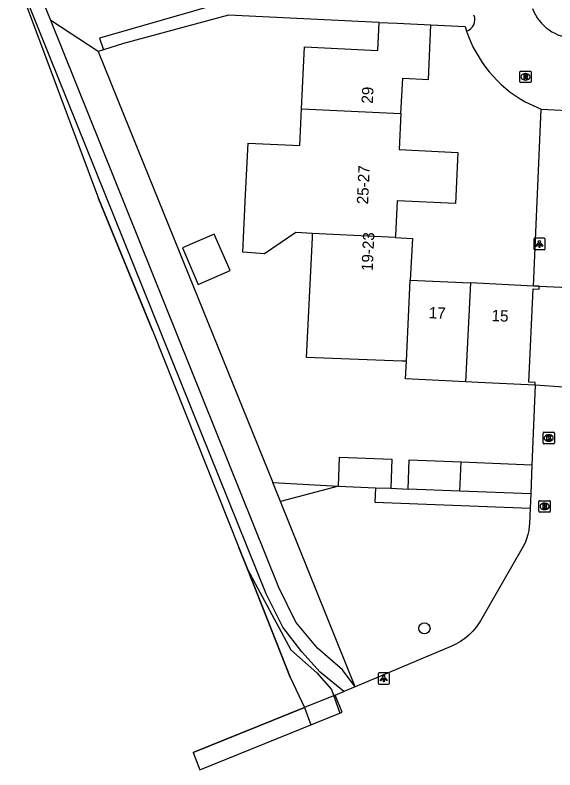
# Model space of a CAD drawing. Extents: x 158474 to 159560, y 388525 to 389605.
# Drawn here: x 158990.5 to 159037.9, y 388525.2 to 388591.5 of the extents above; entities that cross this region are included whole.
import ezdxf

# ---------------------------------------------------------------- set-up
doc = ezdxf.new("R2010")
doc.units = 0
for name, color, linetype in [('IMGEO_Boom', 7, 'Continuous'), ('IMGEO_Dek', 7, 'Continuous'), ('IMGEO_Fietspad_open', 7, 'Continuous'), ('IMGEO_Groenvoorziening', 7, 'Continuous'), ('IMGEO_Hek', 7, 'Continuous'), ('IMGEO_Kolk', 7, 'Continuous'), ('IMGEO_Lichtpunt', 7, 'Continuous'), ('IMGEO_Meer_plas_ven_vijver', 7, 'Continuous'), ('IMGEO_Pand', 7, 'Continuous'), ('IMGEO_Pand_nummerreeks', 7, 'Continuous'), ('IMGEO_Rijbaan_lokaal_open', 7, 'Continuous'), ('IMGEO_Rioolput', 7, 'Continuous'), ('IMGEO_Voetpad_halfverhard', 7, 'Continuous'), ('IMGEO_Voetpad_open', 7, 'Continuous'), ('IMGEO_Walbescherming', 7, 'Continuous')]:
    doc.layers.add(name, color=color, linetype=linetype)

msp = doc.modelspace()

# ---------------------------------------------------------------- linework, layer by layer
at = {"layer": 'IMGEO_Boom'}
msp.add_circle((159026.448, 388537.59), 0.489, dxfattribs=at)
at = {"layer": 'IMGEO_Dek'}
msp.add_lwpolyline([(159006.711, 388525.15), (159019.207, 388530.214), (159018.596, 388531.721), (159015.89, 388530.625), (159006.108, 388526.665), (159006.108, 388526.665)], close=True, dxfattribs=at)
at = {"layer": 'IMGEO_Fietspad_open'}
for points in [[(159036.168, 388558.949), (159035.887, 388551.973)], [(159038.66, 388558.789), (159036.168, 388558.949)], [(159035.788, 388549.417), (159035.735, 388548.148)], [(159035.735, 388548.148), (159035.679, 388546.783), (159035.668, 388546.57), (159035.623, 388546.194), (159035.545, 388545.823), (159035.433, 388545.461), (159035.29, 388545.111), (159035.116, 388544.774), (159031.363, 388538.256), (159031.259, 388538.083), (159030.99, 388537.694), (159030.688, 388537.331), (159030.355, 388536.997), (159029.992, 388536.693), (159029.605, 388536.424), (159029.195, 388536.19), (159028.765, 388535.993), (159020.362, 388532.463)], [(159019.207, 388530.214), (159018.596, 388531.721), (159019.351, 388532.038)], [(159020.362, 388532.463), (159019.351, 388532.038)]]:
    msp.add_lwpolyline(points, dxfattribs=at)
at = {"layer": 'IMGEO_Groenvoorziening'}
for points in [[(158997.772, 388588.279), (158993.589, 388590.993)], [(158998.228, 388588.425), (158997.772, 388588.279)], [(158997.772, 388588.279), (159000, 388582.772), (159013.109, 388550.405)], [(159013.109, 388550.405), (159018.895, 388550.072)], [(159013.79, 388548.723), (159013.109, 388550.405)], [(159018.895, 388550.072), (159013.79, 388548.723)], [(159020.362, 388532.463), (159013.79, 388548.723)], [(159010.915, 388542.723), (159014.7, 388535.704), (159016.973, 388533.673), (159018.271, 388532.213), (159019.02, 388530.138)]]:
    msp.add_lwpolyline(points, dxfattribs=at)
at = {"layer": 'IMGEO_Hek'}
for points in [[(159013.79, 388548.723), (159013.109, 388550.405)], [(159018.895, 388550.072), (159013.79, 388548.723)], [(159018.596, 388531.721), (159015.89, 388530.625)], [(159006.108, 388526.665), (159015.89, 388530.625)], [(159006.108, 388526.665), (159006.108, 388526.665)]]:
    msp.add_lwpolyline(points, dxfattribs=at)
at = {"layer": 'IMGEO_Kolk'}
for p, q in [((159036.874, 388553.893), (159036.874, 388554.745)), ((159036.949, 388554.819), (159037.801, 388554.819)), ((159037.362, 388554.599), (159037.387, 388554.599)), ((159037.875, 388554.745), (159037.875, 388553.893)), ((159037.801, 388553.819), (159036.949, 388553.819)), ((159037.385, 388554.039), (159037.36, 388554.039))]:
    msp.add_line(p, q, dxfattribs=at)
for points in [[(159036.874, 388553.893), (159036.874, 388554.745)], [(159036.949, 388554.819), (159037.801, 388554.819)], [(159037.195, 388554.519), (159037.318, 388554.519), (159037.318, 388554.368), (159037.448, 388554.519), (159037.612, 388554.519), (159037.466, 388554.368), (159037.619, 388554.119), (159037.467, 388554.119), (159037.382, 388554.283), (159037.318, 388554.216), (159037.318, 388554.119), (159037.195, 388554.119), (159037.195, 388554.519)], [(159037.875, 388554.745), (159037.875, 388553.893)], [(159037.801, 388553.819), (159036.949, 388553.819)]]:
    msp.add_lwpolyline(points, dxfattribs=at)
for centre, start, end in [((159036.951, 388554.743), 91.55205, 178.44795), ((159036.951, 388554.743), 91.55205, 178.44795), ((159037.799, 388554.743), 1.55205, 88.44795), ((159037.799, 388554.743), 1.55205, 88.44795), ((159036.951, 388553.895), 181.55205, 268.44795), ((159036.951, 388553.895), 181.55205, 268.44795), ((159037.799, 388553.895), 271.55205, 358.44795), ((159037.799, 388553.895), 271.55205, 358.44795)]:
    msp.add_arc(centre, 0.0765, start, end, dxfattribs=at)
for centre, major_axis, ratio, start_param, end_param in [((159037.361, 388554.319), (-0.387, 0.002), 0.722429, 4.712389, 7.853982), ((159037.386, 388554.319), (-0.39, 0.002), 0.717154, 1.570796, 4.712389)]:
    msp.add_ellipse(centre, major_axis=major_axis, ratio=ratio, start_param=start_param, end_param=end_param, dxfattribs=at)
at = {"layer": 'IMGEO_Lichtpunt'}
for p, q in [((159036.058, 388571.769), (159036.058, 388570.962)), ((159036.058, 388571.769), (159036.058, 388570.962)), ((159036.96, 388571.864), (159036.152, 388571.864)), ((159036.96, 388571.864), (159036.152, 388571.864)), ((159037.054, 388570.962), (159037.054, 388571.769)), ((159037.054, 388570.962), (159037.054, 388571.769)), ((159036.152, 388570.868), (159036.96, 388570.868)), ((159036.152, 388570.868), (159036.96, 388570.868)), ((159022.373, 388533.591), (159022.373, 388532.784)), ((159022.373, 388533.591), (159022.373, 388532.784)), ((159023.275, 388533.686), (159022.467, 388533.686)), ((159023.275, 388533.686), (159022.467, 388533.686)), ((159023.369, 388532.784), (159023.369, 388533.591)), ((159023.369, 388532.784), (159023.369, 388533.591)), ((159022.467, 388532.69), (159023.275, 388532.69)), ((159022.467, 388532.69), (159023.275, 388532.69))]:
    msp.add_line(p, q, dxfattribs=at)
for points in [[(159036.432, 388571.433), (159036.471, 388571.405), (159036.283, 388571.143), (159036.245, 388571.17), (159036.432, 388571.433)], [(159036.534, 388571.385), (159036.581, 388571.385), (159036.581, 388571.063), (159036.534, 388571.063), (159036.534, 388571.385)], [(159036.644, 388571.405), (159036.682, 388571.432), (159036.869, 388571.17), (159036.83, 388571.142), (159036.644, 388571.405)], [(159022.747, 388533.255), (159022.786, 388533.227), (159022.598, 388532.965), (159022.56, 388532.992), (159022.747, 388533.255)], [(159022.849, 388533.207), (159022.896, 388533.207), (159022.896, 388532.885), (159022.849, 388532.885), (159022.849, 388533.207)], [(159022.959, 388533.227), (159022.997, 388533.254), (159023.184, 388532.992), (159023.145, 388532.964), (159022.959, 388533.227)]]:
    msp.add_lwpolyline(points, dxfattribs=at)
for centre in [(159036.557, 388571.567), (159022.872, 388533.389)]:
    msp.add_circle(centre, 0.0994, dxfattribs=at)
for centre, start, end in [((159036.152, 388571.769), 90, 180), ((159036.152, 388571.769), 90, 180), ((159036.96, 388571.769), 0, 90), ((159036.96, 388571.769), 0, 90), ((159036.152, 388570.962), 180, 270), ((159036.152, 388570.962), 180, 270), ((159036.96, 388570.962), 270, 0), ((159036.96, 388570.962), 270, 360), ((159022.467, 388533.591), 90, 180), ((159022.467, 388533.591), 90, 180), ((159023.275, 388533.591), 0, 90), ((159023.275, 388533.591), 0, 90), ((159022.467, 388532.784), 180, 270), ((159022.467, 388532.784), 180, 270), ((159023.275, 388532.784), 270, 0), ((159023.275, 388532.784), 270, 360)]:
    msp.add_arc(centre, 0.0946, start, end, dxfattribs=at)
at = {"layer": 'IMGEO_Meer_plas_ven_vijver'}
for points in [[(158990.839, 388594.444), (158991.438, 388592.388), (158997.787, 388575.374), (159002.555, 388563.716), (159010.129, 388544.708), (159010.915, 388542.723)], [(159010.915, 388542.723), (159014.648, 388533.301), (159015.89, 388530.625), (159016.465, 388529.103)]]:
    msp.add_lwpolyline(points, dxfattribs=at)
at = {"layer": 'IMGEO_Pand'}
for points in [[(159015.65, 388583.238), (159015.913, 388588.687), (159022.337, 388588.377), (159022.456, 388590.843)], [(159022.456, 388590.843), (159024.037, 388590.767), (159027.022, 388590.623)], [(159024.386, 388582.821), (159024.536, 388585.936), (159026.791, 388585.828), (159027.022, 388590.623)], [(159016.616, 388572.297), (159015.145, 388572.37), (159012.383, 388570.509), (159010.479, 388570.654), (159010.723, 388575.711), (159010.941, 388580.234), (159015.494, 388580.014), (159015.65, 388583.238)], [(159015.65, 388583.238), (159024.386, 388582.821)], [(159024.386, 388582.821), (159024.233, 388579.656), (159029.39, 388579.407), (159029.173, 388574.92), (159024.038, 388575.168), (159023.89, 388572.105), (159023.882, 388571.935)], [(159005.166, 388571.023), (159006.564, 388567.809), (159009.363, 388569.028), (159007.965, 388572.241), (159005.166, 388571.023)], [(159024.862, 388561.065), (159024.462, 388561.08), (159016.089, 388561.387), (159016.597, 388571.909), (159016.608, 388572.139), (159016.616, 388572.297)], [(159023.882, 388571.935), (159016.616, 388572.297)], [(159023.882, 388571.935), (159025.383, 388571.86), (159025.206, 388568.195)], [(159024.862, 388561.065), (159025.206, 388568.195)], [(159025.206, 388568.195), (159030.493, 388567.94)], [(159030.493, 388567.94), (159030.045, 388559.251)], [(159036.047, 388567.672), (159030.493, 388567.94)], [(159036.547, 388567.648), (159036.047, 388567.672)], [(159036.168, 388558.949), (159036.18, 388559.192), (159035.621, 388559.219), (159036.016, 388567.42), (159036.534, 388567.395), (159036.547, 388567.648)], [(159030.045, 388559.251), (159024.787, 388559.51), (159024.862, 388561.065)], [(159036.168, 388558.949), (159031.175, 388559.195), (159030.045, 388559.251)], [(159018.895, 388550.072), (159018.994, 388552.629), (159023.58, 388552.451), (159023.481, 388549.894)], [(159025.01, 388549.835), (159025.109, 388552.391), (159029.682, 388552.214)], [(159029.55, 388549.659), (159029.682, 388552.214)], [(159029.682, 388552.214), (159035.887, 388551.973)], [(159035.887, 388551.973), (159035.788, 388549.417)], [(159018.895, 388550.072), (159022.138, 388549.946)], [(159022.138, 388549.946), (159023.481, 388549.894)], [(159029.55, 388549.659), (159025.01, 388549.835)], [(159035.788, 388549.417), (159029.55, 388549.659)]]:
    msp.add_lwpolyline(points, dxfattribs=at)
at = {"layer": 'IMGEO_Rijbaan_lokaal_open'}
for points in [[(159035.299, 388583.862), (159036.701, 388583.22)], [(159036.701, 388583.22), (159040.21, 388583.043)]]:
    msp.add_lwpolyline(points, dxfattribs=at)
for centre, radius, start, end in [((159039.712, 388593.499), 4.044, 201.02124, 269.17907), ((159029.843, 388591.073), 1.039, 286.981, 23.16867), ((159040.796, 388593.661), 11.236, 198.59013, 240.70665)]:
    msp.add_arc(centre, radius, start, end, dxfattribs=at)
at = {"layer": 'IMGEO_Rioolput'}
for p, q in [((159034.834, 388585.63), (159034.834, 388586.482)), ((159034.909, 388586.556), (159035.761, 388586.556)), ((159035.322, 388586.336), (159035.347, 388586.336)), ((159035.835, 388586.482), (159035.835, 388585.63)), ((159035.345, 388585.776), (159035.32, 388585.776)), ((159035.761, 388585.556), (159034.909, 388585.556)), ((159036.51, 388547.88), (159036.51, 388548.732)), ((159036.585, 388548.806), (159037.437, 388548.806)), ((159036.998, 388548.586), (159037.023, 388548.586)), ((159037.511, 388548.732), (159037.511, 388547.88)), ((159037.437, 388547.806), (159036.585, 388547.806)), ((159037.021, 388548.026), (159036.996, 388548.026))]:
    msp.add_line(p, q, dxfattribs=at)
for points in [[(159034.834, 388585.63), (159034.834, 388586.482)], [(159034.909, 388586.556), (159035.761, 388586.556)], [(159035.423, 388586.254), (159035.171, 388586.256), (159035.171, 388585.856)], [(159035.835, 388586.482), (159035.835, 388585.63)], [(159035.171, 388585.856), (159035.295, 388585.856), (159035.295, 388586.018), (159035.306, 388586.018)], [(159035.349, 388586.175), (159035.295, 388586.175), (159035.295, 388586.094)], [(159035.295, 388586.094), (159035.347, 388586.094)], [(159035.353, 388585.989), (159035.424, 388585.856), (159035.564, 388585.856), (159035.499, 388585.982)], [(159035.761, 388585.556), (159034.909, 388585.556)], [(159036.51, 388547.88), (159036.51, 388548.732)], [(159036.585, 388548.806), (159037.437, 388548.806)], [(159037.099, 388548.504), (159036.847, 388548.506), (159036.847, 388548.106)], [(159037.511, 388548.732), (159037.511, 388547.88)], [(159037.437, 388547.806), (159036.585, 388547.806)], [(159036.847, 388548.106), (159036.971, 388548.106), (159036.971, 388548.268), (159036.982, 388548.268)], [(159037.025, 388548.425), (159036.971, 388548.425), (159036.971, 388548.344)], [(159036.971, 388548.344), (159037.023, 388548.344)], [(159037.029, 388548.239), (159037.1, 388548.106), (159037.24, 388548.106), (159037.175, 388548.232)]]:
    msp.add_lwpolyline(points, dxfattribs=at)
for centre, radius, start, end in [((159034.911, 388586.48), 0.0765, 91.55205, 178.44795), ((159034.911, 388586.48), 0.0765, 91.55205, 178.44795), ((159035.422, 388586.144), 0.109, 350.36119, 89.41601), ((159035.759, 388586.48), 0.0765, 1.55205, 88.44795), ((159035.759, 388586.48), 0.0765, 1.55205, 88.44795), ((159034.911, 388585.632), 0.0765, 181.55205, 268.44795), ((159034.911, 388585.632), 0.0765, 181.55205, 268.44795), ((159035.305, 388585.965), 0.0533, 26.02933, 88.69889), ((159035.331, 388586.283), 0.19, 274.7715, 282.96867), ((159035.355, 388586.079), 0.0964, 77.00612, 93.18647), ((159035.369, 388586.136), 0.0378, 276.66336, 79.67722), ((159035.42, 388586.144), 0.112, 277.58423, 350.98172), ((159035.404, 388585.929), 0.108, 29.51342, 73.79051), ((159035.759, 388585.632), 0.0765, 271.55205, 358.44795), ((159035.759, 388585.632), 0.0765, 271.55205, 358.44795), ((159036.587, 388548.73), 0.0765, 91.55205, 178.44795), ((159036.587, 388548.73), 0.0765, 91.55205, 178.44795), ((159037.098, 388548.394), 0.109, 350.36119, 89.41601), ((159037.435, 388548.73), 0.0765, 1.55205, 88.44795), ((159037.435, 388548.73), 0.0765, 1.55205, 88.44795), ((159036.587, 388547.882), 0.0765, 181.55205, 268.44795), ((159036.587, 388547.882), 0.0765, 181.55205, 268.44795), ((159036.981, 388548.215), 0.0533, 26.02933, 88.69889), ((159037.007, 388548.533), 0.19, 274.7715, 282.96867), ((159037.031, 388548.329), 0.0964, 77.00612, 93.18647), ((159037.045, 388548.386), 0.0378, 276.66336, 79.67722), ((159037.096, 388548.394), 0.112, 277.58423, 350.98172), ((159037.08, 388548.179), 0.108, 29.51342, 73.79051), ((159037.435, 388547.882), 0.0765, 271.55205, 358.44795), ((159037.435, 388547.882), 0.0765, 271.55205, 358.44795)]:
    msp.add_arc(centre, radius, start, end, dxfattribs=at)
for centre, major_axis, ratio, start_param, end_param in [((159035.321, 388586.056), (-0.387, 0.002), 0.722429, 4.712389, 7.853982), ((159035.346, 388586.056), (-0.39, 0.002), 0.717154, 1.570796, 4.712389), ((159036.997, 388548.306), (-0.387, 0.002), 0.722429, 4.712389, 7.853982), ((159037.022, 388548.306), (-0.39, 0.002), 0.717154, 1.570796, 4.712389)]:
    msp.add_ellipse(centre, major_axis=major_axis, ratio=ratio, start_param=start_param, end_param=end_param, dxfattribs=at)
at = {"layer": 'IMGEO_Voetpad_halfverhard'}
for points in [[(158993.589, 388590.993), (158991.982, 388594.983), (158990.46, 388598.969)], [(159019.351, 388532.038), (159017.294, 388533.727), (159015.664, 388535.517), (159013.987, 388537.691), (159012.538, 388540.636), (158991.75, 388592.186), (158990.839, 388594.444)], [(159020.362, 388532.463), (159019.242, 388533.931), (159017.045, 388535.834), (159015.143, 388538.144), (159013.648, 388541.179), (158993.589, 388590.993)]]:
    msp.add_lwpolyline(points, dxfattribs=at)
at = {"layer": 'IMGEO_Voetpad_open'}
for points in [[(159010.362, 388592.573), (159008.885, 388592.619), (158997.882, 388589.442), (158998.228, 388588.425)], [(159022.456, 388590.843), (159009.225, 388591.48), (159000, 388588.992), (158998.228, 388588.425)], [(159027.022, 388590.623), (159030.021, 388590.479), (159030.147, 388590.079)], [(159036.047, 388567.672), (159036.701, 388583.22)], [(159036.547, 388567.648), (159039.107, 388567.54)], [(159022.138, 388549.946), (159022.089, 388548.677), (159035.735, 388548.148)], [(159023.481, 388549.894), (159025.01, 388549.835)]]:
    msp.add_lwpolyline(points, dxfattribs=at)
at = {"layer": 'IMGEO_Walbescherming'}
for points in [[(159002.555, 388563.716), (158997.787, 388575.374)], [(159014.648, 388533.301), (159010.915, 388542.723), (159010.129, 388544.708)]]:
    msp.add_lwpolyline(points, dxfattribs=at)

# ---------------------------------------------------------------- texts
at = {"layer": 'IMGEO_Pand_nummerreeks'}
for s, rotation, p in [('29', 87.24428, (159021.904, 388583.674)), ('25-27', 87.34742, (159021.493, 388574.837)), ('19-23', 87.38752, (159021.899, 388568.962)), ('17', 357.61077, (159026.814, 388564.84)), ('15', 357.60793, (159032.333, 388564.591))]:
    msp.add_text(s, height=1, rotation=rotation, dxfattribs=at).set_placement(p)

doc.saveas('drawing.dxf')
